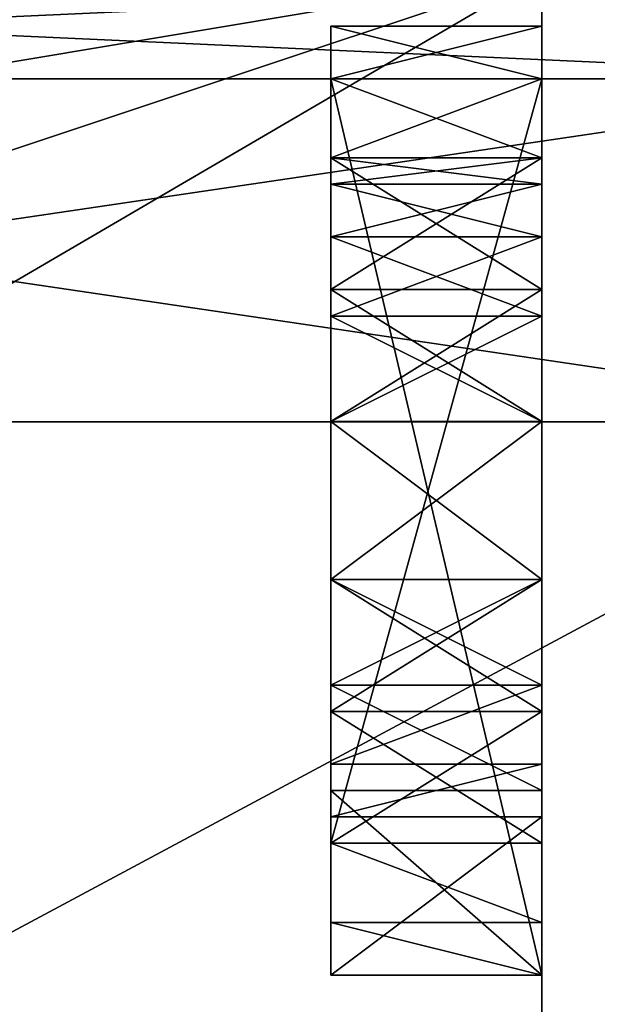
# Model space of a CAD drawing. Header units: millimetres. Extents: x -50 to 50, y -22 to 96.
# Tile 281 of 374: x 42.26 to 43.63, y -2.44 to -0.11. Entities that reach past the tile are written whole.
import ezdxf

# ---------------------------------------------------------------- set-up
doc = ezdxf.new("R2010")
doc.units = ezdxf.units.MM
doc.header["$LTSCALE"] = 65.185185
for name, color, linetype in [('1000', 7, 'CONTINUOUS'), ('1001', 7, 'CONTINUOUS'), ('1002', 7, 'CONTINUOUS'), ('1003', 7, 'CONTINUOUS'), ('1080', 7, 'CONTINUOUS'), ('1081', 7, 'CONTINUOUS'), ('1158', 7, 'CONTINUOUS'), ('1165', 7, 'CONTINUOUS'), ('1177', 7, 'CONTINUOUS'), ('800', 7, 'CONTINUOUS'), ('809', 7, 'CONTINUOUS'), ('949', 7, 'CONTINUOUS'), ('950', 7, 'CONTINUOUS'), ('964', 7, 'CONTINUOUS'), ('965', 7, 'CONTINUOUS'), ('966', 7, 'CONTINUOUS'), ('967', 7, 'CONTINUOUS'), ('968', 7, 'CONTINUOUS'), ('969', 7, 'CONTINUOUS'), ('970', 7, 'CONTINUOUS'), ('971', 7, 'CONTINUOUS'), ('972', 7, 'CONTINUOUS'), ('973', 7, 'CONTINUOUS'), ('974', 7, 'CONTINUOUS'), ('975', 7, 'CONTINUOUS'), ('976', 7, 'CONTINUOUS'), ('977', 7, 'CONTINUOUS'), ('978', 7, 'CONTINUOUS'), ('979', 7, 'CONTINUOUS'), ('980', 7, 'CONTINUOUS'), ('981', 7, 'CONTINUOUS'), ('982', 7, 'CONTINUOUS'), ('983', 7, 'CONTINUOUS'), ('984', 7, 'CONTINUOUS'), ('985', 7, 'CONTINUOUS'), ('986', 7, 'CONTINUOUS'), ('987', 7, 'CONTINUOUS'), ('988', 7, 'CONTINUOUS'), ('989', 7, 'CONTINUOUS'), ('990', 7, 'CONTINUOUS'), ('991', 7, 'CONTINUOUS'), ('992', 7, 'CONTINUOUS'), ('993', 7, 'CONTINUOUS'), ('994', 7, 'CONTINUOUS'), ('995', 7, 'CONTINUOUS'), ('996', 7, 'CONTINUOUS'), ('997', 7, 'CONTINUOUS'), ('998', 7, 'CONTINUOUS'), ('999', 7, 'CONTINUOUS')]:
    doc.layers.add(name, color=color, linetype=linetype)

msp = doc.modelspace()

# ---------------------------------------------------------------- linework, layer by layer
at = {"layer": '1000', "linetype": 'CONTINUOUS'}
for points in [[(43.5, -0.25, -1.1809), (43.5, -0.25, -1.5), (43, -0.25, -1.5), (43.5, -0.25, -1.1809)], [(43, -0.25, -1.1809), (43.5, -0.25, -1.1809), (43, -0.25, -1.5), (43, -0.25, -1.1809)]]:
    msp.add_3dface(points, dxfattribs=at)
at = {"layer": '1001', "linetype": 'CONTINUOUS'}
for points in [[(43.5, -0.25, -1.5), (43.5, -2.375, -1.5), (43, -0.25, -1.5), (43.5, -0.25, -1.5)], [(43, -0.25, -1.5), (43.5, -2.375, -1.5), (43, -2.375, -1.5), (43, -0.25, -1.5)]]:
    msp.add_3dface(points, dxfattribs=at)
at = {"layer": '1002', "linetype": 'CONTINUOUS'}
for points in [[(43.5, -2.375, -1.5), (43.5, -2.375, 0.1596), (43, -2.375, -1.5), (43.5, -2.375, -1.5)], [(43, -2.375, -1.5), (43.5, -2.375, 0.1596), (43, -2.375, 0.1596), (43, -2.375, -1.5)]]:
    msp.add_3dface(points, dxfattribs=at)
at = {"layer": '1003', "linetype": 'CONTINUOUS'}
for points in [[(43.5, -2.375, 0.1596), (43.5, -1.9375, 0.1596), (43, -1.9375, 0.1596), (43.5, -2.375, 0.1596)], [(43.5, -2.375, 0.1596), (43, -1.9375, 0.1596), (43, -2.375, 0.1596), (43.5, -2.375, 0.1596)]]:
    msp.add_3dface(points, dxfattribs=at)
at = {"layer": '1080', "linetype": 'CONTINUOUS'}
for points in [[(39, -1.0632, -15.4635), (39, -0.25, -15.933), (44.5, -0.25, -15.933), (39, -1.0632, -15.4635)], [(39, -1.0632, -15.4635), (44.5, -0.25, -15.933), (44.5, -1.0632, -15.4635), (39, -1.0632, -15.4635)]]:
    msp.add_3dface(points, dxfattribs=at)
at = {"layer": '1081', "linetype": 'CONTINUOUS'}
for points in [[(39, -0.25, -15.933), (39, 0, -16), (44.5, -0.25, -15.933), (39, -0.25, -15.933)], [(39, 0, -16), (44.5, 0, -16), (44.5, -0.25, -15.933), (39, 0, -16)]]:
    msp.add_3dface(points, dxfattribs=at)
at = {"layer": '1158', "linetype": 'CONTINUOUS'}
for points in [[(39, -1.0632, 15.4635), (39, -4.0116, 14.9719), (44.5, -1.0632, 15.4635), (39, -1.0632, 15.4635)], [(39, -4.0116, 14.9719), (44.5, -4.0117, 14.9718), (44.5, -1.0632, 15.4635), (39, -4.0116, 14.9719)]]:
    msp.add_3dface(points, dxfattribs=at)
at = {"layer": '1165', "linetype": 'CONTINUOUS'}
for points in [[(39, -4.0116, -14.9719), (39, -1.0632, -15.4635), (44.5, -4.0117, -14.9718), (39, -4.0116, -14.9719)], [(39, -1.0632, -15.4635), (44.5, -1.0632, -15.4635), (44.5, -4.0117, -14.9718), (39, -1.0632, -15.4635)]]:
    msp.add_3dface(points, dxfattribs=at)
at = {"layer": '1177', "linetype": 'CONTINUOUS'}
for points in [[(43, -0.5, 0.2872), (43, -0.4375, 0.4787), (43, -0.125, 0.4149), (43, -0.5, 0.2872)], [(43, -0.5, 0.2872), (43, -0.125, 0.4149), (43, -0.25, 0.0957), (43, -0.5, 0.2872)], [(43, -0.4375, 0.4787), (43, -0.4375, 0.6064), (43, -0.125, 0.4149), (43, -0.4375, 0.4787)], [(43, -0.4375, 0.6064), (43, -0.5, 0.7979), (43, -0.125, 0.6702), (43, -0.4375, 0.6064)], [(43, -0.4375, 0.6064), (43, -0.125, 0.6702), (43, -0.125, 0.4149), (43, -0.4375, 0.6064)], [(43, -0.5, 0.7979), (43, -0.625, 0.9894), (43, -0.125, 0.6702), (43, -0.5, 0.7979)], [(43, -0.625, 0.9894), (43, -0.25, 0.9894), (43, -0.125, 0.6702), (43, -0.625, 0.9894)], [(43, -0.625, 0.0957), (43, -0.5, 0.2872), (43, -0.25, 0.0957), (43, -0.625, 0.0957)], [(43, -0.625, 0.0957), (43, -0.25, 0.0957), (43, -0.4375, -0.1596), (43, -0.625, 0.0957)], [(43, -0.625, 0.9894), (43, -0.8125, 1.117), (43, -0.25, 0.9894), (43, -0.625, 0.9894)], [(43, -0.8125, 1.117), (43, -1.0625, 1.1809), (43, -0.25, 0.9894), (43, -0.8125, 1.117)], [(43, -1.0625, 1.1809), (43, -0.4375, 1.2447), (43, -0.25, 0.9894), (43, -1.0625, 1.1809)], [(43, -2.0625, -1.1809), (43, -0.25, -1.1809), (43, -0.25, -1.5), (43, -2.0625, -1.1809)], [(43, -2.0625, -1.1809), (43, -0.25, -1.5), (43, -2.375, -1.5), (43, -2.0625, -1.1809)], [(43, -1.4375, -0.0957), (43, -1.0625, -0.0957), (43, -0.4375, -0.1596), (43, -1.4375, -0.0957)], [(43, -1.4375, -0.0957), (43, -0.4375, -0.1596), (43, -2.0625, -0.1596), (43, -1.4375, -0.0957)], [(43, -1.0625, -0.0957), (43, -0.8125, -0.0319), (43, -0.4375, -0.1596), (43, -1.0625, -0.0957)], [(43, -0.8125, -0.0319), (43, -0.625, 0.0957), (43, -0.4375, -0.1596), (43, -0.8125, -0.0319)], [(43, -1.0625, 1.1809), (43, -2.0625, 1.2447), (43, -0.4375, 1.2447), (43, -1.0625, 1.1809)], [(43, -2.0625, 1.2447), (43, -1.75, 1.4362), (43, -0.4375, 1.2447), (43, -2.0625, 1.2447)], [(43, -1.75, 1.4362), (43, -0.75, 1.4362), (43, -0.4375, 1.2447), (43, -1.75, 1.4362)], [(43, -0.4375, -0.1596), (43, -0.75, -0.3511), (43, -2.0625, -0.1596), (43, -0.4375, -0.1596)], [(43, -1.75, 1.4362), (43, -1.4375, 1.5), (43, -0.75, 1.4362), (43, -1.75, 1.4362)], [(43, -1.4375, 1.5), (43, -1.0625, 1.5), (43, -0.75, 1.4362), (43, -1.4375, 1.5)], [(43, -0.75, -0.3511), (43, -1.0625, -0.4149), (43, -1.75, -0.3511), (43, -0.75, -0.3511)], [(43, -0.75, -0.3511), (43, -1.75, -0.3511), (43, -2.0625, -0.1596), (43, -0.75, -0.3511)], [(43, -1.0625, 1.1809), (43, -1.4375, 1.1809), (43, -2.0625, 1.2447), (43, -1.0625, 1.1809)], [(43, -1.0625, -0.4149), (43, -1.4375, -0.4149), (43, -1.75, -0.3511), (43, -1.0625, -0.4149)], [(43, -1.6875, -0.0319), (43, -1.4375, -0.0957), (43, -2.0625, -0.1596), (43, -1.6875, -0.0319)], [(43, -1.4375, 1.1809), (43, -1.6875, 1.117), (43, -2.0625, 1.2447), (43, -1.4375, 1.1809)], [(43, -1.9375, 0.1596), (43, -1.6875, -0.0319), (43, -2.375, 0.1596), (43, -1.9375, 0.1596)], [(43, -1.6875, -0.0319), (43, -2.0625, -0.1596), (43, -2.375, 0.1596), (43, -1.6875, -0.0319)], [(43, -1.6875, 1.117), (43, -1.875, 0.9894), (43, -2.0625, 1.2447), (43, -1.6875, 1.117)], [(43, -1.875, 0.9894), (43, -2, 0.734), (43, -2.25, 0.9894), (43, -1.875, 0.9894)], [(43, -1.875, 0.9894), (43, -2.25, 0.9894), (43, -2.0625, 1.2447), (43, -1.875, 0.9894)], [(43, -2, 0.734), (43, -2.375, 0.734), (43, -2.25, 0.9894), (43, -2, 0.734)], [(43, -2.0625, -0.1596), (43, -2.0625, -1.1809), (43, -2.375, 0.1596), (43, -2.0625, -0.1596)], [(43, -2.0625, -1.1809), (43, -2.375, -1.5), (43, -2.375, 0.1596), (43, -2.0625, -1.1809)]]:
    msp.add_3dface(points, dxfattribs=at)
at = {"layer": '800', "linetype": 'CONTINUOUS'}
for points in [[(43.5, -7.6013, 7.6015), (43.5, 0, 10.75), (43.5, -5.375, 0.6064), (43.5, -7.6013, 7.6015)], [(43.5, 0, 10.75), (43.5, 0, -10.75), (43.5, -0.125, 0.4149), (43.5, 0, 10.75)], [(43.5, -3.875, 1.5), (43.5, 0, 10.75), (43.5, -3.5, 1.5), (43.5, -3.875, 1.5)], [(43.5, 0, 10.75), (43.5, -3.875, 1.5), (43.5, -5.375, 0.6064), (43.5, 0, 10.75)], [(43.5, -3.5, 1.5), (43.5, 0, 10.75), (43.5, -3.5, 0.6064), (43.5, -3.5, 1.5)], [(43.5, -3.5, 0.6064), (43.5, 0, 10.75), (43.5, -2.875, 0.6064), (43.5, -3.5, 0.6064)], [(43.5, -2.875, 0.6064), (43.5, 0, 10.75), (43.5, -2.875, 0.2234), (43.5, -2.875, 0.6064)], [(43.5, -2.875, 0.2234), (43.5, 0, 10.75), (43.5, -2.375, 0.734), (43.5, -2.875, 0.2234)], [(43.5, -2.375, 0.734), (43.5, 0, 10.75), (43.5, -2.25, 0.9894), (43.5, -2.375, 0.734)], [(43.5, -2.25, 0.9894), (43.5, 0, 10.75), (43.5, -2.0625, 1.2447), (43.5, -2.25, 0.9894)], [(43.5, -2.0625, 1.2447), (43.5, 0, 10.75), (43.5, -1.75, 1.4362), (43.5, -2.0625, 1.2447)], [(43.5, -1.75, 1.4362), (43.5, 0, 10.75), (43.5, -1.4375, 1.5), (43.5, -1.75, 1.4362)], [(43.5, -1.4375, 1.5), (43.5, 0, 10.75), (43.5, -1.0625, 1.5), (43.5, -1.4375, 1.5)], [(43.5, -1.0625, 1.5), (43.5, 0, 10.75), (43.5, -0.75, 1.4362), (43.5, -1.0625, 1.5)], [(43.5, -0.75, 1.4362), (43.5, 0, 10.75), (43.5, -0.4375, 1.2447), (43.5, -0.75, 1.4362)], [(43.5, -0.4375, 1.2447), (43.5, 0, 10.75), (43.5, -0.25, 0.9894), (43.5, -0.4375, 1.2447)], [(43.5, -0.25, 0.9894), (43.5, 0, 10.75), (43.5, -0.125, 0.6702), (43.5, -0.25, 0.9894)], [(43.5, -0.125, 0.6702), (43.5, 0, 10.75), (43.5, -0.125, 0.4149), (43.5, -0.125, 0.6702)], [(43.5, 0, -10.75), (43.5, -7.6013, -7.6015), (43.5, -0.25, -1.5), (43.5, 0, -10.75)], [(43.5, -0.125, 0.4149), (43.5, 0, -10.75), (43.5, -0.25, -1.5), (43.5, -0.125, 0.4149)], [(43.5, -0.25, 0.0957), (43.5, -0.125, 0.4149), (43.5, -0.25, -1.1809), (43.5, -0.25, 0.0957)], [(43.5, -0.25, -1.1809), (43.5, -0.125, 0.4149), (43.5, -0.25, -1.5), (43.5, -0.25, -1.1809)], [(43.5, -0.25, -1.5), (43.5, -7.6013, -7.6015), (43.5, -2.375, -1.5), (43.5, -0.25, -1.5)], [(43.5, -0.4375, -0.1596), (43.5, -0.25, 0.0957), (43.5, -0.25, -1.1809), (43.5, -0.4375, -0.1596)], [(43.5, -2.0625, -1.1809), (43.5, -0.4375, -0.1596), (43.5, -0.25, -1.1809), (43.5, -2.0625, -1.1809)], [(43.5, -0.4375, 0.4787), (43.5, -0.5, 0.2872), (43.5, -0.4375, 0.6064), (43.5, -0.4375, 0.4787)], [(43.5, -0.4375, 0.6064), (43.5, -0.5, 0.2872), (43.5, -0.5, 0.7979), (43.5, -0.4375, 0.6064)], [(43.5, -0.75, -0.3511), (43.5, -0.4375, -0.1596), (43.5, -2.0625, -1.1809), (43.5, -0.75, -0.3511)], [(43.5, -0.5, 0.2872), (43.5, -0.625, 0.0957), (43.5, -0.5, 0.7979), (43.5, -0.5, 0.2872)], [(43.5, -0.5, 0.7979), (43.5, -0.625, 0.0957), (43.5, -0.625, 0.9894), (43.5, -0.5, 0.7979)], [(43.5, -0.625, 0.0957), (43.5, -0.8125, -0.0319), (43.5, -0.625, 0.9894), (43.5, -0.625, 0.0957)], [(43.5, -0.625, 0.9894), (43.5, -0.8125, -0.0319), (43.5, -0.8125, 1.117), (43.5, -0.625, 0.9894)], [(43.5, -1.0625, -0.4149), (43.5, -0.75, -0.3511), (43.5, -2.0625, -1.1809), (43.5, -1.0625, -0.4149)], [(43.5, -0.8125, -0.0319), (43.5, -1.0625, -0.0957), (43.5, -0.8125, 1.117), (43.5, -0.8125, -0.0319)], [(43.5, -0.8125, 1.117), (43.5, -1.0625, -0.0957), (43.5, -1.0625, 1.1809), (43.5, -0.8125, 1.117)], [(43.5, -1.0625, -0.0957), (43.5, -1.4375, -0.0957), (43.5, -1.0625, 1.1809), (43.5, -1.0625, -0.0957)], [(43.5, -1.0625, 1.1809), (43.5, -1.4375, -0.0957), (43.5, -1.4375, 1.1809), (43.5, -1.0625, 1.1809)], [(43.5, -1.4375, -0.4149), (43.5, -1.0625, -0.4149), (43.5, -2.0625, -1.1809), (43.5, -1.4375, -0.4149)], [(43.5, -1.4375, -0.0957), (43.5, -1.6875, -0.0319), (43.5, -1.4375, 1.1809), (43.5, -1.4375, -0.0957)], [(43.5, -1.4375, 1.1809), (43.5, -1.6875, -0.0319), (43.5, -1.6875, 1.117), (43.5, -1.4375, 1.1809)], [(43.5, -1.75, -0.3511), (43.5, -1.4375, -0.4149), (43.5, -2.0625, -1.1809), (43.5, -1.75, -0.3511)], [(43.5, -1.6875, -0.0319), (43.5, -1.9375, 0.1596), (43.5, -1.6875, 1.117), (43.5, -1.6875, -0.0319)], [(43.5, -1.6875, 1.117), (43.5, -1.9375, 0.1596), (43.5, -1.875, 0.9894), (43.5, -1.6875, 1.117)], [(43.5, -2.0625, -0.1596), (43.5, -1.75, -0.3511), (43.5, -2.0625, -1.1809), (43.5, -2.0625, -0.1596)], [(43.5, -1.875, 0.9894), (43.5, -1.9375, 0.1596), (43.5, -2, 0.734), (43.5, -1.875, 0.9894)], [(43.5, -2, 0.734), (43.5, -1.9375, 0.1596), (43.5, -2.375, 0.1596), (43.5, -2, 0.734)], [(43.5, -2.375, 0.734), (43.5, -2, 0.734), (43.5, -2.375, 0.1596), (43.5, -2.375, 0.734)], [(43.5, -7.6013, -7.6015), (43.5, -3.5, -1.5), (43.5, -2.375, 0.1596), (43.5, -7.6013, -7.6015)], [(43.5, -2.375, -1.5), (43.5, -7.6013, -7.6015), (43.5, -2.375, 0.1596), (43.5, -2.375, -1.5)], [(43.5, -3.5, -1.5), (43.5, -2.875, 0.2234), (43.5, -2.375, 0.734), (43.5, -3.5, -1.5)], [(43.5, -3.5, -1.5), (43.5, -2.375, 0.734), (43.5, -2.375, 0.1596), (43.5, -3.5, -1.5)]]:
    msp.add_3dface(points, dxfattribs=at)
at = {"layer": '809', "linetype": 'CONTINUOUS'}
for points in [[(43.5, -7.6013, -7.6015), (43.5, 0, -10.75), (30.5, -7.6014, -7.6014), (43.5, -7.6013, -7.6015)], [(43.5, 0, -10.75), (39, -1.5, -10.6448), (30.5, -7.6014, -7.6014), (43.5, 0, -10.75)], [(43.5, 0, 10.75), (43.5, -7.6013, 7.6015), (39, 0, 10.75), (43.5, 0, 10.75)], [(43.5, -7.6013, 7.6015), (39, -0.7518, 10.7237), (39, 0, 10.75), (43.5, -7.6013, 7.6015)], [(43.5, 0, -10.75), (39, 0, -10.75), (39, -0.7518, -10.7237), (43.5, 0, -10.75)], [(43.5, 0, -10.75), (39, -0.7518, -10.7237), (39, -1.5, -10.6448), (43.5, 0, -10.75)], [(43.5, -7.6013, 7.6015), (39, -1.5, 10.6448), (39, -0.7518, 10.7237), (43.5, -7.6013, 7.6015)], [(37.5, -1.5, 10.6448), (43.5, -7.6013, 7.6015), (30.5, -1.5, 10.6448), (37.5, -1.5, 10.6448)], [(30.5, -1.5, 10.6448), (43.5, -7.6013, 7.6015), (30.5, -7.6014, 7.6014), (30.5, -1.5, 10.6448)], [(43.5, -7.6013, 7.6015), (37.5, -1.5, 10.6448), (39, -1.5, 10.6448), (43.5, -7.6013, 7.6015)]]:
    msp.add_3dface(points, dxfattribs=at)
at = {"layer": '949', "linetype": 'CONTINUOUS'}
for points in [[(39, 0, 16), (39, -0.25, 15.933), (44.5, 0, 16), (39, 0, 16)], [(39, -0.25, 15.933), (44.5, -0.25, 15.933), (44.5, 0, 16), (39, -0.25, 15.933)]]:
    msp.add_3dface(points, dxfattribs=at)
at = {"layer": '950', "linetype": 'CONTINUOUS'}
for points in [[(39, -0.25, 15.933), (39, -1.0632, 15.4635), (44.5, -1.0632, 15.4635), (39, -0.25, 15.933)], [(39, -0.25, 15.933), (44.5, -1.0632, 15.4635), (44.5, -0.25, 15.933), (39, -0.25, 15.933)]]:
    msp.add_3dface(points, dxfattribs=at)
at = {"layer": '964', "linetype": 'CONTINUOUS'}
for points in [[(43.5, -1.9375, 0.1596), (43.5, -1.6875, -0.0319), (43, -1.6875, -0.0319), (43.5, -1.9375, 0.1596)], [(43, -1.9375, 0.1596), (43.5, -1.9375, 0.1596), (43, -1.6875, -0.0319), (43, -1.9375, 0.1596)]]:
    msp.add_3dface(points, dxfattribs=at)
at = {"layer": '965', "linetype": 'CONTINUOUS'}
for points in [[(43.5, -1.6875, -0.0319), (43.5, -1.4375, -0.0957), (43, -1.4375, -0.0957), (43.5, -1.6875, -0.0319)], [(43, -1.6875, -0.0319), (43.5, -1.6875, -0.0319), (43, -1.4375, -0.0957), (43, -1.6875, -0.0319)]]:
    msp.add_3dface(points, dxfattribs=at)
at = {"layer": '966', "linetype": 'CONTINUOUS'}
for points in [[(43.5, -1.4375, -0.0957), (43.5, -1.0625, -0.0957), (43, -1.0625, -0.0957), (43.5, -1.4375, -0.0957)], [(43, -1.4375, -0.0957), (43.5, -1.4375, -0.0957), (43, -1.0625, -0.0957), (43, -1.4375, -0.0957)]]:
    msp.add_3dface(points, dxfattribs=at)
at = {"layer": '967', "linetype": 'CONTINUOUS'}
for points in [[(43.5, -1.0625, -0.0957), (43.5, -0.8125, -0.0319), (43, -0.8125, -0.0319), (43.5, -1.0625, -0.0957)], [(43, -1.0625, -0.0957), (43.5, -1.0625, -0.0957), (43, -0.8125, -0.0319), (43, -1.0625, -0.0957)]]:
    msp.add_3dface(points, dxfattribs=at)
at = {"layer": '968', "linetype": 'CONTINUOUS'}
for points in [[(43.5, -0.8125, -0.0319), (43.5, -0.625, 0.0957), (43, -0.625, 0.0957), (43.5, -0.8125, -0.0319)], [(43, -0.8125, -0.0319), (43.5, -0.8125, -0.0319), (43, -0.625, 0.0957), (43, -0.8125, -0.0319)]]:
    msp.add_3dface(points, dxfattribs=at)
at = {"layer": '969', "linetype": 'CONTINUOUS'}
for points in [[(43.5, -0.625, 0.0957), (43.5, -0.5, 0.2872), (43, -0.5, 0.2872), (43.5, -0.625, 0.0957)], [(43, -0.625, 0.0957), (43.5, -0.625, 0.0957), (43, -0.5, 0.2872), (43, -0.625, 0.0957)]]:
    msp.add_3dface(points, dxfattribs=at)
at = {"layer": '970', "linetype": 'CONTINUOUS'}
for points in [[(43.5, -0.5, 0.2872), (43.5, -0.4375, 0.4787), (43, -0.4375, 0.4787), (43.5, -0.5, 0.2872)], [(43, -0.5, 0.2872), (43.5, -0.5, 0.2872), (43, -0.4375, 0.4787), (43, -0.5, 0.2872)]]:
    msp.add_3dface(points, dxfattribs=at)
at = {"layer": '971', "linetype": 'CONTINUOUS'}
for points in [[(43.5, -0.4375, 0.4787), (43.5, -0.4375, 0.6064), (43, -0.4375, 0.6064), (43.5, -0.4375, 0.4787)], [(43, -0.4375, 0.4787), (43.5, -0.4375, 0.4787), (43, -0.4375, 0.6064), (43, -0.4375, 0.4787)]]:
    msp.add_3dface(points, dxfattribs=at)
at = {"layer": '972', "linetype": 'CONTINUOUS'}
for points in [[(43.5, -0.4375, 0.6064), (43.5, -0.5, 0.7979), (43, -0.5, 0.7979), (43.5, -0.4375, 0.6064)], [(43, -0.4375, 0.6064), (43.5, -0.4375, 0.6064), (43, -0.5, 0.7979), (43, -0.4375, 0.6064)]]:
    msp.add_3dface(points, dxfattribs=at)
at = {"layer": '973', "linetype": 'CONTINUOUS'}
for points in [[(43.5, -0.5, 0.7979), (43.5, -0.625, 0.9894), (43, -0.625, 0.9894), (43.5, -0.5, 0.7979)], [(43, -0.5, 0.7979), (43.5, -0.5, 0.7979), (43, -0.625, 0.9894), (43, -0.5, 0.7979)]]:
    msp.add_3dface(points, dxfattribs=at)
at = {"layer": '974', "linetype": 'CONTINUOUS'}
for points in [[(43.5, -0.625, 0.9894), (43.5, -0.8125, 1.117), (43, -0.8125, 1.117), (43.5, -0.625, 0.9894)], [(43, -0.625, 0.9894), (43.5, -0.625, 0.9894), (43, -0.8125, 1.117), (43, -0.625, 0.9894)]]:
    msp.add_3dface(points, dxfattribs=at)
at = {"layer": '975', "linetype": 'CONTINUOUS'}
for points in [[(43.5, -0.8125, 1.117), (43.5, -1.0625, 1.1809), (43, -1.0625, 1.1809), (43.5, -0.8125, 1.117)], [(43, -0.8125, 1.117), (43.5, -0.8125, 1.117), (43, -1.0625, 1.1809), (43, -0.8125, 1.117)]]:
    msp.add_3dface(points, dxfattribs=at)
at = {"layer": '976', "linetype": 'CONTINUOUS'}
for points in [[(43.5, -1.0625, 1.1809), (43.5, -1.4375, 1.1809), (43, -1.4375, 1.1809), (43.5, -1.0625, 1.1809)], [(43, -1.0625, 1.1809), (43.5, -1.0625, 1.1809), (43, -1.4375, 1.1809), (43, -1.0625, 1.1809)]]:
    msp.add_3dface(points, dxfattribs=at)
at = {"layer": '977', "linetype": 'CONTINUOUS'}
for points in [[(43.5, -1.4375, 1.1809), (43.5, -1.6875, 1.117), (43, -1.6875, 1.117), (43.5, -1.4375, 1.1809)], [(43, -1.4375, 1.1809), (43.5, -1.4375, 1.1809), (43, -1.6875, 1.117), (43, -1.4375, 1.1809)]]:
    msp.add_3dface(points, dxfattribs=at)
at = {"layer": '978', "linetype": 'CONTINUOUS'}
for points in [[(43.5, -1.6875, 1.117), (43.5, -1.875, 0.9894), (43, -1.875, 0.9894), (43.5, -1.6875, 1.117)], [(43, -1.6875, 1.117), (43.5, -1.6875, 1.117), (43, -1.875, 0.9894), (43, -1.6875, 1.117)]]:
    msp.add_3dface(points, dxfattribs=at)
at = {"layer": '979', "linetype": 'CONTINUOUS'}
for points in [[(43.5, -1.875, 0.9894), (43.5, -2, 0.734), (43, -2, 0.734), (43.5, -1.875, 0.9894)], [(43, -1.875, 0.9894), (43.5, -1.875, 0.9894), (43, -2, 0.734), (43, -1.875, 0.9894)]]:
    msp.add_3dface(points, dxfattribs=at)
at = {"layer": '980', "linetype": 'CONTINUOUS'}
for points in [[(43.5, -2, 0.734), (43.5, -2.375, 0.734), (43, -2.375, 0.734), (43.5, -2, 0.734)], [(43, -2, 0.734), (43.5, -2, 0.734), (43, -2.375, 0.734), (43, -2, 0.734)]]:
    msp.add_3dface(points, dxfattribs=at)
at = {"layer": '981', "linetype": 'CONTINUOUS'}
for points in [[(43.5, -2.375, 0.734), (43.5, -2.25, 0.9894), (43, -2.25, 0.9894), (43.5, -2.375, 0.734)], [(43, -2.375, 0.734), (43.5, -2.375, 0.734), (43, -2.25, 0.9894), (43, -2.375, 0.734)]]:
    msp.add_3dface(points, dxfattribs=at)
at = {"layer": '982', "linetype": 'CONTINUOUS'}
for points in [[(43.5, -2.25, 0.9894), (43.5, -2.0625, 1.2447), (43, -2.0625, 1.2447), (43.5, -2.25, 0.9894)], [(43, -2.25, 0.9894), (43.5, -2.25, 0.9894), (43, -2.0625, 1.2447), (43, -2.25, 0.9894)]]:
    msp.add_3dface(points, dxfattribs=at)
at = {"layer": '983', "linetype": 'CONTINUOUS'}
for points in [[(43.5, -2.0625, 1.2447), (43.5, -1.75, 1.4362), (43, -1.75, 1.4362), (43.5, -2.0625, 1.2447)], [(43, -2.0625, 1.2447), (43.5, -2.0625, 1.2447), (43, -1.75, 1.4362), (43, -2.0625, 1.2447)]]:
    msp.add_3dface(points, dxfattribs=at)
at = {"layer": '984', "linetype": 'CONTINUOUS'}
for points in [[(43.5, -1.75, 1.4362), (43.5, -1.4375, 1.5), (43, -1.4375, 1.5), (43.5, -1.75, 1.4362)], [(43, -1.75, 1.4362), (43.5, -1.75, 1.4362), (43, -1.4375, 1.5), (43, -1.75, 1.4362)]]:
    msp.add_3dface(points, dxfattribs=at)
at = {"layer": '985', "linetype": 'CONTINUOUS'}
for points in [[(43.5, -1.4375, 1.5), (43.5, -1.0625, 1.5), (43, -1.0625, 1.5), (43.5, -1.4375, 1.5)], [(43, -1.4375, 1.5), (43.5, -1.4375, 1.5), (43, -1.0625, 1.5), (43, -1.4375, 1.5)]]:
    msp.add_3dface(points, dxfattribs=at)
at = {"layer": '986', "linetype": 'CONTINUOUS'}
for points in [[(43.5, -1.0625, 1.5), (43.5, -0.75, 1.4362), (43, -0.75, 1.4362), (43.5, -1.0625, 1.5)], [(43, -1.0625, 1.5), (43.5, -1.0625, 1.5), (43, -0.75, 1.4362), (43, -1.0625, 1.5)]]:
    msp.add_3dface(points, dxfattribs=at)
at = {"layer": '987', "linetype": 'CONTINUOUS'}
for points in [[(43.5, -0.75, 1.4362), (43.5, -0.4375, 1.2447), (43, -0.4375, 1.2447), (43.5, -0.75, 1.4362)], [(43, -0.75, 1.4362), (43.5, -0.75, 1.4362), (43, -0.4375, 1.2447), (43, -0.75, 1.4362)]]:
    msp.add_3dface(points, dxfattribs=at)
at = {"layer": '988', "linetype": 'CONTINUOUS'}
for points in [[(43.5, -0.4375, 1.2447), (43.5, -0.25, 0.9894), (43, -0.25, 0.9894), (43.5, -0.4375, 1.2447)], [(43, -0.4375, 1.2447), (43.5, -0.4375, 1.2447), (43, -0.25, 0.9894), (43, -0.4375, 1.2447)]]:
    msp.add_3dface(points, dxfattribs=at)
at = {"layer": '989', "linetype": 'CONTINUOUS'}
for points in [[(43.5, -0.25, 0.9894), (43.5, -0.125, 0.6702), (43, -0.125, 0.6702), (43.5, -0.25, 0.9894)], [(43, -0.25, 0.9894), (43.5, -0.25, 0.9894), (43, -0.125, 0.6702), (43, -0.25, 0.9894)]]:
    msp.add_3dface(points, dxfattribs=at)
at = {"layer": '990', "linetype": 'CONTINUOUS'}
for points in [[(43.5, -0.125, 0.6702), (43.5, -0.125, 0.4149), (43, -0.125, 0.4149), (43.5, -0.125, 0.6702)], [(43, -0.125, 0.6702), (43.5, -0.125, 0.6702), (43, -0.125, 0.4149), (43, -0.125, 0.6702)]]:
    msp.add_3dface(points, dxfattribs=at)
at = {"layer": '991', "linetype": 'CONTINUOUS'}
for points in [[(43.5, -0.125, 0.4149), (43.5, -0.25, 0.0957), (43, -0.25, 0.0957), (43.5, -0.125, 0.4149)], [(43, -0.125, 0.4149), (43.5, -0.125, 0.4149), (43, -0.25, 0.0957), (43, -0.125, 0.4149)]]:
    msp.add_3dface(points, dxfattribs=at)
at = {"layer": '992', "linetype": 'CONTINUOUS'}
for points in [[(43.5, -0.25, 0.0957), (43.5, -0.4375, -0.1596), (43, -0.4375, -0.1596), (43.5, -0.25, 0.0957)], [(43, -0.25, 0.0957), (43.5, -0.25, 0.0957), (43, -0.4375, -0.1596), (43, -0.25, 0.0957)]]:
    msp.add_3dface(points, dxfattribs=at)
at = {"layer": '993', "linetype": 'CONTINUOUS'}
for points in [[(43.5, -0.4375, -0.1596), (43.5, -0.75, -0.3511), (43, -0.75, -0.3511), (43.5, -0.4375, -0.1596)], [(43, -0.4375, -0.1596), (43.5, -0.4375, -0.1596), (43, -0.75, -0.3511), (43, -0.4375, -0.1596)]]:
    msp.add_3dface(points, dxfattribs=at)
at = {"layer": '994', "linetype": 'CONTINUOUS'}
for points in [[(43.5, -0.75, -0.3511), (43.5, -1.0625, -0.4149), (43, -1.0625, -0.4149), (43.5, -0.75, -0.3511)], [(43, -0.75, -0.3511), (43.5, -0.75, -0.3511), (43, -1.0625, -0.4149), (43, -0.75, -0.3511)]]:
    msp.add_3dface(points, dxfattribs=at)
at = {"layer": '995', "linetype": 'CONTINUOUS'}
for points in [[(43.5, -1.0625, -0.4149), (43.5, -1.4375, -0.4149), (43, -1.4375, -0.4149), (43.5, -1.0625, -0.4149)], [(43, -1.0625, -0.4149), (43.5, -1.0625, -0.4149), (43, -1.4375, -0.4149), (43, -1.0625, -0.4149)]]:
    msp.add_3dface(points, dxfattribs=at)
at = {"layer": '996', "linetype": 'CONTINUOUS'}
for points in [[(43.5, -1.4375, -0.4149), (43.5, -1.75, -0.3511), (43, -1.75, -0.3511), (43.5, -1.4375, -0.4149)], [(43, -1.4375, -0.4149), (43.5, -1.4375, -0.4149), (43, -1.75, -0.3511), (43, -1.4375, -0.4149)]]:
    msp.add_3dface(points, dxfattribs=at)
at = {"layer": '997', "linetype": 'CONTINUOUS'}
for points in [[(43.5, -1.75, -0.3511), (43.5, -2.0625, -0.1596), (43, -2.0625, -0.1596), (43.5, -1.75, -0.3511)], [(43, -1.75, -0.3511), (43.5, -1.75, -0.3511), (43, -2.0625, -0.1596), (43, -1.75, -0.3511)]]:
    msp.add_3dface(points, dxfattribs=at)
at = {"layer": '998', "linetype": 'CONTINUOUS'}
for points in [[(43.5, -2.0625, -0.1596), (43.5, -2.0625, -1.1809), (43, -2.0625, -0.1596), (43.5, -2.0625, -0.1596)], [(43, -2.0625, -0.1596), (43.5, -2.0625, -1.1809), (43, -2.0625, -1.1809), (43, -2.0625, -0.1596)]]:
    msp.add_3dface(points, dxfattribs=at)
at = {"layer": '999', "linetype": 'CONTINUOUS'}
for points in [[(43.5, -2.0625, -1.1809), (43.5, -0.25, -1.1809), (43, -2.0625, -1.1809), (43.5, -2.0625, -1.1809)], [(43, -2.0625, -1.1809), (43.5, -0.25, -1.1809), (43, -0.25, -1.1809), (43, -2.0625, -1.1809)]]:
    msp.add_3dface(points, dxfattribs=at)

doc.saveas('drawing.dxf')
